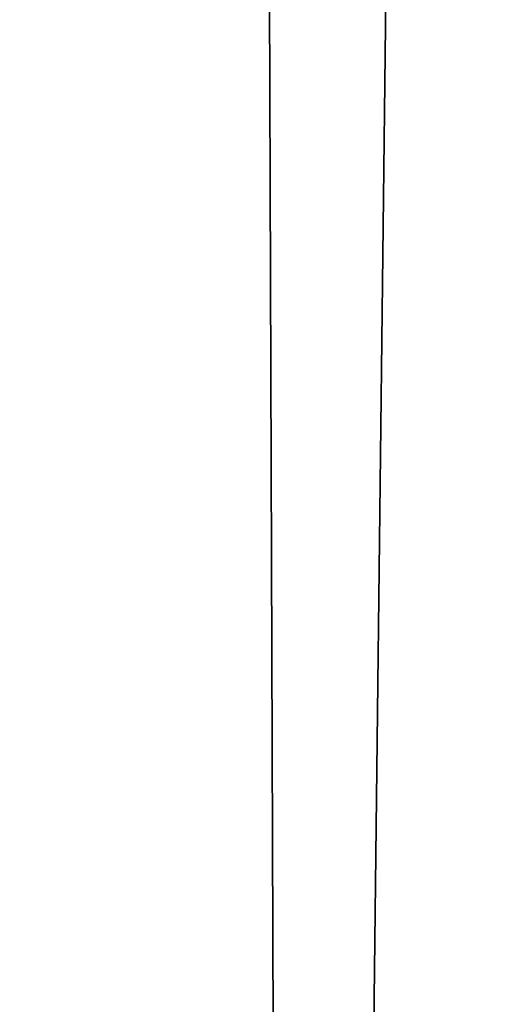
# Model space of a CAD drawing. Header units: millimetres. Extents: x -185 to 185, y -678 to 20.
# Tile 257 of 482: x -2.199 to -2.044, y -48.914 to -48.59. Entities that reach past the tile are written whole.
import ezdxf

# ---------------------------------------------------------------- set-up
doc = ezdxf.new("R2010")
doc.units = ezdxf.units.MM
doc.header["$LTSCALE"] = 65.185185
for name, color, linetype in [('237', 7, 'CONTINUOUS'), ('362', 7, 'CONTINUOUS'), ('375', 7, 'CONTINUOUS'), ('566', 7, 'CONTINUOUS'), ('568', 7, 'CONTINUOUS')]:
    doc.layers.add(name, color=color, linetype=linetype)

msp = doc.modelspace()

# ---------------------------------------------------------------- linework, layer by layer
at = {"layer": '237', "linetype": 'CONTINUOUS'}
for points in [[(-2.02482, -74.85131, -2.96229), (-2.2, -25, -1.35), (-2.63505, -74.85131, -1.35), (-2.02482, -74.85131, -2.96229)], [(-1.87094, -25.60872, -2.45872), (-2.2, -25, -1.35), (-2.02482, -74.85131, -2.96229), (-1.87094, -25.60872, -2.45872)]]:
    msp.add_3dface(points, dxfattribs=at)
at = {"layer": '362', "linetype": 'CONTINUOUS'}
for points in [[(-2, -74.7, 19.85), (-2, 0, 19.85), (-4.05709, -6.35347, 19.03366), (-2, -74.7, 19.85)], [(-2, -74.7, 19.85), (-4.05709, -6.35347, 19.03366), (-4.12132, -74.7, 18.97132), (-2, -74.7, 19.85)]]:
    msp.add_3dface(points, dxfattribs=at)
at = {"layer": '375', "linetype": 'CONTINUOUS'}
for points in [[(-2, -41.71041, -6.15), (-2.34238, -71.5, -6.28562), (-2.35355, -41.71041, -6.29645), (-2, -41.71041, -6.15)], [(-2, -71.5, -6.15), (-2.34238, -71.5, -6.28562), (-2, -41.71041, -6.15), (-2, -71.5, -6.15)]]:
    msp.add_3dface(points, dxfattribs=at)
at = {"layer": '566', "linetype": 'CONTINUOUS'}
for points in [[(-2.09344, -12.78906, 15.05), (-1.90981, -11.7925, 15.84296), (-2.63505, -74.85131, 15.05), (-2.09344, -12.78906, 15.05)], [(-2.63505, -74.85131, 15.05), (-1.90981, -11.7925, 15.84296), (-2.02482, -74.85131, 16.66229), (-2.63505, -74.85131, 15.05)]]:
    msp.add_3dface(points, dxfattribs=at)
at = {"layer": '568', "linetype": 'CONTINUOUS'}
msp.add_3dface([(-2.63505, -74.85131, 15.05), (-2.336, -40.58437, 14.80121), (-2.09344, -12.78906, 15.05), (-2.63505, -74.85131, 15.05)], dxfattribs=at)

doc.saveas('drawing.dxf')
